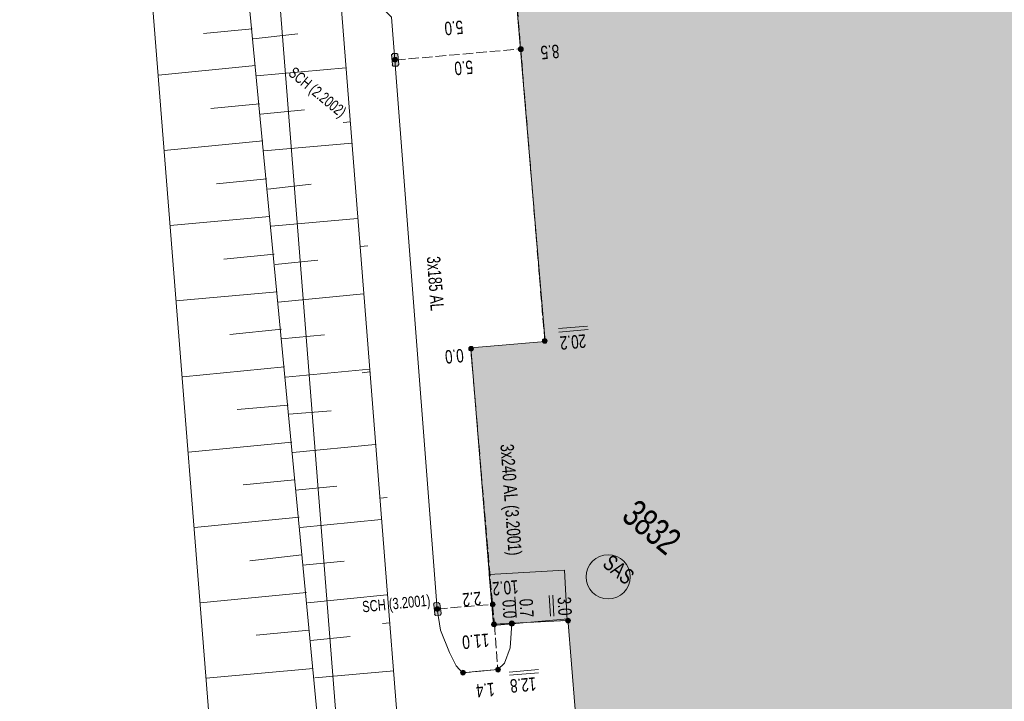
# Model space of a CAD drawing. Header units: metres. Extents: x -740 to 758, y -633 to 854.
# Tile 767 of 1056: x -225 to -186, y 81 to 108. Entities that reach past the tile are written whole.
import ezdxf

# ---------------------------------------------------------------- set-up
doc = ezdxf.new("R2010")
doc.units = ezdxf.units.M
doc.header["$MEASUREMENT"] = 0
doc.linetypes.add('416_125', pattern=[0.5408, 0.416, -0.1248])
for name, color, linetype in [('Gis.LOVION', 7, 'Continuous'), ('Grundkarte.LOVION', 7, 'Continuous'), ('Strom.LOVION', 7, 'Continuous'), ('StromBemass.LOVION', 7, 'Continuous')]:
    doc.layers.add(name, color=color, linetype=linetype)
doc.styles.add('ERSTELLTER_STIL_1', font='arial.ttf')

msp = doc.modelspace()

# ---------------------------------------------------------------- hatches: boundary and pattern name
at = {"layer": 'Gis.LOVION', "linetype": 'Continuous', "lineweight": 18}
msp.add_hatch(color=41, dxfattribs=at).paths.add_polyline_path([(-203.375, 85.749), (-206.373, 85.574), (-206.194, 83.596), (-203.269, 83.749)])
at = {"layer": 'Grundkarte.LOVION', "linetype": 'Continuous', "lineweight": 18}
msp.add_hatch(color=9, dxfattribs=at).paths.add_polyline_path([(-207.105, 94.576), (-206.205, 83.551), (-203.245, 83.811), (-202.513, 74.809), (-205.414, 74.554), (-204.487, 63.562), (-201.644, 63.81), (-201.04, 56.421), (-143.025, 61.295), (-141.003, 61.463), (-143.96, 96.848), (-169.092, 117.504), (-204.945, 114.501), (-205.023, 114.996), (-205.843, 114.915), (-204.146, 94.836)])
at = {"layer": 'Strom.LOVION', "linetype": 'Continuous', "lineweight": 13}
for points in [[(-209.965, 105.838), (-210.005, 106.248), (-210.037, 106.274), (-210.067, 106.271), (-210.2, 106.273), (-210.226, 106.241), (-210.255, 106.238), (-210.215, 105.828), (-210.229, 105.812), (-210.18, 105.772), (-210.151, 105.775), (-210.018, 105.773)], [(-208.277, 84.043), (-208.328, 84.407), (-208.392, 84.46), (-208.539, 84.446), (-208.578, 84.398), (-208.575, 84.368), (-208.525, 84.004), (-208.538, 83.988), (-208.49, 83.948), (-208.314, 83.965), (-208.275, 84.013)]]:
    msp.add_hatch(color=7, dxfattribs=at).paths.add_polyline_path(points)
at = {"layer": 'Strom.LOVION', "linetype": 'Continuous', "lineweight": 18}
msp.add_hatch(color=1, dxfattribs=at).paths.add_polyline_path([(-205.397, 83.561), (-205.389, 83.571), (-205.383, 83.582), (-205.379, 83.594), (-205.375, 83.606), (-205.374, 83.619), (-205.374, 83.631), (-205.376, 83.644), (-205.379, 83.656), (-205.383, 83.668), (-205.39, 83.679), (-205.397, 83.689), (-205.406, 83.698), (-205.415, 83.706), (-205.426, 83.713), (-205.438, 83.718), (-205.45, 83.722), (-205.462, 83.725), (-205.475, 83.725), (-205.487, 83.724), (-205.5, 83.722), (-205.512, 83.718), (-205.523, 83.713), (-205.534, 83.706), (-205.543, 83.698), (-205.552, 83.689), (-205.559, 83.678), (-205.565, 83.667), (-205.57, 83.656), (-205.573, 83.643), (-205.575, 83.631), (-205.575, 83.618), (-205.573, 83.606), (-205.57, 83.593), (-205.565, 83.582), (-205.559, 83.571), (-205.551, 83.56), (-205.543, 83.551), (-205.533, 83.543), (-205.522, 83.537), (-205.511, 83.531), (-205.499, 83.527), (-205.487, 83.525), (-205.474, 83.524), (-205.461, 83.525), (-205.449, 83.527), (-205.437, 83.531), (-205.426, 83.537), (-205.415, 83.544), (-205.405, 83.552)])
at = {"layer": 'StromBemass.LOVION', "linetype": 'Continuous', "lineweight": 13}
for points in [[(-205.038, 106.389), (-205.031, 106.398), (-205.026, 106.409), (-205.021, 106.42), (-205.018, 106.432), (-205.017, 106.443), (-205.017, 106.455), (-205.018, 106.467), (-205.022, 106.479), (-205.026, 106.49), (-205.032, 106.5), (-205.039, 106.51), (-205.047, 106.519), (-205.056, 106.526), (-205.066, 106.532), (-205.077, 106.537), (-205.088, 106.541), (-205.1, 106.543), (-205.112, 106.544), (-205.124, 106.543), (-205.136, 106.541), (-205.147, 106.537), (-205.158, 106.532), (-205.168, 106.526), (-205.177, 106.518), (-205.185, 106.509), (-205.192, 106.5), (-205.198, 106.489), (-205.202, 106.478), (-205.205, 106.467), (-205.207, 106.455), (-205.207, 106.443), (-205.205, 106.431), (-205.202, 106.419), (-205.198, 106.408), (-205.192, 106.398), (-205.185, 106.388), (-205.177, 106.38), (-205.167, 106.372), (-205.157, 106.366), (-205.146, 106.361), (-205.135, 106.357), (-205.123, 106.355), (-205.111, 106.354), (-205.1, 106.355), (-205.088, 106.357), (-205.077, 106.361), (-205.066, 106.366), (-205.056, 106.372), (-205.047, 106.38)], [(-210.037, 105.969), (-210.03, 105.978), (-210.025, 105.988), (-210.02, 105.999), (-210.018, 106.01), (-210.016, 106.022), (-210.016, 106.033), (-210.018, 106.045), (-210.021, 106.056), (-210.025, 106.067), (-210.03, 106.077), (-210.037, 106.086), (-210.045, 106.095), (-210.054, 106.102), (-210.064, 106.108), (-210.075, 106.113), (-210.086, 106.117), (-210.097, 106.119), (-210.109, 106.12), (-210.12, 106.119), (-210.132, 106.117), (-210.143, 106.113), (-210.153, 106.108), (-210.163, 106.102), (-210.172, 106.094), (-210.18, 106.086), (-210.187, 106.077), (-210.192, 106.066), (-210.196, 106.056), (-210.199, 106.044), (-210.201, 106.033), (-210.201, 106.021), (-210.199, 106.01), (-210.196, 105.998), (-210.192, 105.988), (-210.186, 105.978), (-210.179, 105.968), (-210.171, 105.96), (-210.162, 105.952), (-210.153, 105.946), (-210.142, 105.941), (-210.131, 105.938), (-210.12, 105.936), (-210.108, 105.935), (-210.096, 105.936), (-210.085, 105.938), (-210.074, 105.942), (-210.064, 105.946), (-210.054, 105.953), (-210.045, 105.96)], [(-204.09, 94.798), (-204.083, 94.808), (-204.077, 94.818), (-204.073, 94.829), (-204.07, 94.841), (-204.069, 94.853), (-204.069, 94.864), (-204.07, 94.876), (-204.073, 94.888), (-204.077, 94.899), (-204.083, 94.909), (-204.09, 94.919), (-204.098, 94.927), (-204.107, 94.935), (-204.117, 94.941), (-204.128, 94.946), (-204.139, 94.95), (-204.151, 94.952), (-204.163, 94.953), (-204.175, 94.952), (-204.186, 94.949), (-204.198, 94.946), (-204.208, 94.941), (-204.218, 94.934), (-204.227, 94.927), (-204.235, 94.918), (-204.242, 94.909), (-204.248, 94.898), (-204.252, 94.887), (-204.255, 94.876), (-204.257, 94.864), (-204.257, 94.852), (-204.255, 94.84), (-204.252, 94.829), (-204.248, 94.818), (-204.242, 94.808), (-204.235, 94.798), (-204.227, 94.789), (-204.218, 94.782), (-204.208, 94.776), (-204.197, 94.771), (-204.186, 94.767), (-204.174, 94.765), (-204.162, 94.764), (-204.151, 94.765), (-204.139, 94.767), (-204.128, 94.771), (-204.117, 94.776), (-204.107, 94.782), (-204.098, 94.79)], [(-207.016, 94.485), (-207.01, 94.495), (-207.004, 94.505), (-206.999, 94.516), (-206.997, 94.528), (-206.995, 94.54), (-206.995, 94.552), (-206.997, 94.563), (-207, 94.575), (-207.004, 94.586), (-207.01, 94.596), (-207.017, 94.606), (-207.025, 94.615), (-207.034, 94.622), (-207.044, 94.628), (-207.055, 94.633), (-207.066, 94.637), (-207.078, 94.639), (-207.09, 94.64), (-207.102, 94.639), (-207.113, 94.637), (-207.125, 94.633), (-207.135, 94.628), (-207.146, 94.622), (-207.155, 94.614), (-207.163, 94.605), (-207.17, 94.596), (-207.175, 94.585), (-207.18, 94.574), (-207.183, 94.563), (-207.184, 94.551), (-207.184, 94.539), (-207.183, 94.527), (-207.18, 94.516), (-207.175, 94.505), (-207.169, 94.494), (-207.162, 94.485), (-207.154, 94.476), (-207.145, 94.469), (-207.135, 94.462), (-207.124, 94.457), (-207.113, 94.454), (-207.101, 94.451), (-207.089, 94.451), (-207.077, 94.451), (-207.066, 94.454), (-207.054, 94.457), (-207.044, 94.463), (-207.034, 94.469), (-207.025, 94.477)], [(-208.356, 84.143), (-208.349, 84.153), (-208.344, 84.163), (-208.339, 84.174), (-208.336, 84.185), (-208.335, 84.197), (-208.335, 84.209), (-208.337, 84.221), (-208.34, 84.232), (-208.344, 84.243), (-208.35, 84.253), (-208.357, 84.263), (-208.365, 84.271), (-208.374, 84.279), (-208.384, 84.285), (-208.394, 84.29), (-208.406, 84.294), (-208.417, 84.296), (-208.429, 84.296), (-208.441, 84.296), (-208.452, 84.293), (-208.464, 84.29), (-208.474, 84.285), (-208.484, 84.278), (-208.493, 84.271), (-208.501, 84.262), (-208.508, 84.253), (-208.514, 84.242), (-208.518, 84.231), (-208.521, 84.22), (-208.522, 84.208), (-208.522, 84.196), (-208.521, 84.185), (-208.518, 84.173), (-208.513, 84.162), (-208.508, 84.152), (-208.501, 84.143), (-208.493, 84.134), (-208.484, 84.127), (-208.474, 84.12), (-208.463, 84.115), (-208.452, 84.112), (-208.44, 84.11), (-208.428, 84.109), (-208.417, 84.11), (-208.405, 84.112), (-208.394, 84.116), (-208.383, 84.121), (-208.373, 84.127), (-208.364, 84.134)], [(-206.157, 84.326), (-206.15, 84.336), (-206.144, 84.346), (-206.14, 84.357), (-206.137, 84.369), (-206.136, 84.381), (-206.136, 84.393), (-206.137, 84.404), (-206.14, 84.416), (-206.145, 84.427), (-206.15, 84.437), (-206.157, 84.447), (-206.165, 84.455), (-206.175, 84.463), (-206.185, 84.469), (-206.195, 84.474), (-206.207, 84.478), (-206.218, 84.48), (-206.23, 84.481), (-206.242, 84.48), (-206.253, 84.477), (-206.265, 84.474), (-206.275, 84.469), (-206.285, 84.462), (-206.294, 84.455), (-206.303, 84.446), (-206.309, 84.437), (-206.315, 84.426), (-206.319, 84.415), (-206.322, 84.404), (-206.324, 84.392), (-206.324, 84.38), (-206.322, 84.368), (-206.319, 84.357), (-206.315, 84.346), (-206.309, 84.336), (-206.302, 84.326), (-206.294, 84.317), (-206.285, 84.31), (-206.275, 84.304), (-206.264, 84.299), (-206.253, 84.295), (-206.241, 84.293), (-206.229, 84.292), (-206.218, 84.293), (-206.206, 84.295), (-206.195, 84.299), (-206.184, 84.304), (-206.174, 84.31), (-206.165, 84.318)], [(-205.399, 83.575), (-205.392, 83.584), (-205.387, 83.595), (-205.382, 83.606), (-205.379, 83.617), (-205.378, 83.629), (-205.378, 83.641), (-205.379, 83.652), (-205.382, 83.664), (-205.387, 83.675), (-205.393, 83.685), (-205.4, 83.695), (-205.408, 83.703), (-205.417, 83.711), (-205.427, 83.717), (-205.437, 83.722), (-205.449, 83.725), (-205.46, 83.728), (-205.472, 83.728), (-205.484, 83.728), (-205.495, 83.725), (-205.507, 83.722), (-205.517, 83.717), (-205.527, 83.71), (-205.536, 83.703), (-205.544, 83.694), (-205.551, 83.684), (-205.557, 83.674), (-205.561, 83.663), (-205.564, 83.652), (-205.565, 83.64), (-205.565, 83.628), (-205.564, 83.617), (-205.561, 83.605), (-205.556, 83.594), (-205.551, 83.584), (-205.544, 83.574), (-205.536, 83.566), (-205.527, 83.558), (-205.517, 83.552), (-205.506, 83.547), (-205.495, 83.543), (-205.483, 83.541), (-205.471, 83.541), (-205.46, 83.541), (-205.448, 83.544), (-205.437, 83.547), (-205.426, 83.552), (-205.416, 83.559), (-205.407, 83.566)], [(-205.399, 83.575), (-205.392, 83.584), (-205.387, 83.595), (-205.382, 83.606), (-205.379, 83.617), (-205.378, 83.629), (-205.378, 83.641), (-205.379, 83.652), (-205.382, 83.664), (-205.387, 83.675), (-205.393, 83.685), (-205.4, 83.695), (-205.408, 83.703), (-205.417, 83.711), (-205.427, 83.717), (-205.437, 83.722), (-205.449, 83.725), (-205.46, 83.728), (-205.472, 83.728), (-205.484, 83.728), (-205.495, 83.725), (-205.507, 83.722), (-205.517, 83.717), (-205.527, 83.71), (-205.536, 83.703), (-205.544, 83.694), (-205.551, 83.684), (-205.557, 83.674), (-205.561, 83.663), (-205.564, 83.652), (-205.565, 83.64), (-205.565, 83.628), (-205.564, 83.617), (-205.561, 83.605), (-205.556, 83.594), (-205.551, 83.584), (-205.544, 83.574), (-205.536, 83.566), (-205.527, 83.558), (-205.517, 83.552), (-205.506, 83.547), (-205.495, 83.543), (-205.483, 83.541), (-205.471, 83.541), (-205.46, 83.541), (-205.448, 83.544), (-205.437, 83.547), (-205.426, 83.552), (-205.416, 83.559), (-205.407, 83.566)], [(-203.164, 83.684), (-203.157, 83.694), (-203.151, 83.704), (-203.147, 83.715), (-203.144, 83.727), (-203.143, 83.738), (-203.143, 83.75), (-203.144, 83.762), (-203.147, 83.773), (-203.152, 83.784), (-203.157, 83.795), (-203.164, 83.804), (-203.173, 83.813), (-203.182, 83.82), (-203.192, 83.827), (-203.202, 83.832), (-203.214, 83.835), (-203.225, 83.838), (-203.237, 83.838), (-203.249, 83.838), (-203.261, 83.835), (-203.272, 83.832), (-203.283, 83.827), (-203.293, 83.82), (-203.302, 83.813), (-203.31, 83.804), (-203.317, 83.794), (-203.322, 83.784), (-203.327, 83.773), (-203.33, 83.761), (-203.331, 83.75), (-203.331, 83.738), (-203.329, 83.726), (-203.326, 83.715), (-203.322, 83.704), (-203.316, 83.693), (-203.309, 83.684), (-203.301, 83.675), (-203.292, 83.668), (-203.282, 83.661), (-203.271, 83.656), (-203.26, 83.653), (-203.248, 83.651), (-203.237, 83.65), (-203.225, 83.651), (-203.213, 83.653), (-203.202, 83.657), (-203.191, 83.662), (-203.181, 83.668), (-203.172, 83.676)], [(-206.105, 83.531), (-206.098, 83.541), (-206.092, 83.551), (-206.088, 83.562), (-206.085, 83.574), (-206.083, 83.586), (-206.083, 83.597), (-206.085, 83.609), (-206.088, 83.621), (-206.092, 83.632), (-206.098, 83.642), (-206.105, 83.652), (-206.113, 83.66), (-206.122, 83.668), (-206.132, 83.674), (-206.143, 83.679), (-206.154, 83.683), (-206.166, 83.685), (-206.178, 83.686), (-206.19, 83.685), (-206.201, 83.683), (-206.213, 83.679), (-206.223, 83.674), (-206.233, 83.667), (-206.242, 83.66), (-206.251, 83.651), (-206.257, 83.642), (-206.263, 83.631), (-206.267, 83.62), (-206.27, 83.609), (-206.272, 83.597), (-206.272, 83.585), (-206.27, 83.573), (-206.267, 83.562), (-206.263, 83.551), (-206.257, 83.54), (-206.25, 83.531), (-206.242, 83.522), (-206.233, 83.515), (-206.223, 83.508), (-206.212, 83.503), (-206.201, 83.5), (-206.189, 83.497), (-206.177, 83.497), (-206.165, 83.498), (-206.154, 83.5), (-206.142, 83.503), (-206.132, 83.509), (-206.122, 83.515), (-206.113, 83.523)], [(-206.102, 83.531), (-206.095, 83.541), (-206.089, 83.551), (-206.085, 83.562), (-206.082, 83.574), (-206.081, 83.586), (-206.081, 83.597), (-206.082, 83.609), (-206.085, 83.621), (-206.09, 83.632), (-206.095, 83.642), (-206.102, 83.652), (-206.111, 83.661), (-206.12, 83.668), (-206.13, 83.675), (-206.141, 83.68), (-206.152, 83.683), (-206.164, 83.686), (-206.176, 83.686), (-206.188, 83.685), (-206.199, 83.683), (-206.211, 83.679), (-206.221, 83.674), (-206.231, 83.668), (-206.241, 83.66), (-206.249, 83.652), (-206.256, 83.642), (-206.261, 83.631), (-206.266, 83.62), (-206.269, 83.609), (-206.27, 83.597), (-206.27, 83.585), (-206.269, 83.573), (-206.266, 83.562), (-206.261, 83.55), (-206.255, 83.54), (-206.248, 83.53), (-206.24, 83.522), (-206.231, 83.514), (-206.221, 83.508), (-206.21, 83.503), (-206.199, 83.499), (-206.187, 83.497), (-206.175, 83.496), (-206.163, 83.497), (-206.151, 83.499), (-206.14, 83.503), (-206.129, 83.508), (-206.119, 83.515), (-206.11, 83.522)], [(-206.101, 83.537), (-206.094, 83.547), (-206.089, 83.557), (-206.084, 83.568), (-206.081, 83.58), (-206.08, 83.592), (-206.08, 83.604), (-206.081, 83.615), (-206.084, 83.627), (-206.089, 83.638), (-206.095, 83.648), (-206.102, 83.658), (-206.11, 83.667), (-206.119, 83.674), (-206.129, 83.681), (-206.14, 83.686), (-206.151, 83.689), (-206.163, 83.692), (-206.175, 83.692), (-206.187, 83.691), (-206.198, 83.689), (-206.21, 83.685), (-206.221, 83.68), (-206.231, 83.674), (-206.24, 83.666), (-206.248, 83.658), (-206.255, 83.648), (-206.261, 83.637), (-206.265, 83.626), (-206.268, 83.615), (-206.269, 83.603), (-206.269, 83.591), (-206.268, 83.579), (-206.265, 83.568), (-206.26, 83.557), (-206.255, 83.546), (-206.248, 83.536), (-206.239, 83.528), (-206.23, 83.52), (-206.22, 83.514), (-206.209, 83.509), (-206.198, 83.505), (-206.186, 83.503), (-206.174, 83.502), (-206.162, 83.503), (-206.151, 83.505), (-206.139, 83.509), (-206.129, 83.514), (-206.119, 83.521), (-206.109, 83.528)], [(-207.341, 81.616), (-207.334, 81.625), (-207.329, 81.636), (-207.325, 81.647), (-207.322, 81.658), (-207.32, 81.67), (-207.32, 81.681), (-207.322, 81.693), (-207.325, 81.704), (-207.329, 81.715), (-207.335, 81.726), (-207.342, 81.735), (-207.35, 81.744), (-207.359, 81.751), (-207.369, 81.757), (-207.379, 81.762), (-207.39, 81.766), (-207.402, 81.768), (-207.414, 81.769), (-207.425, 81.768), (-207.437, 81.766), (-207.448, 81.762), (-207.459, 81.757), (-207.469, 81.751), (-207.478, 81.743), (-207.486, 81.735), (-207.492, 81.725), (-207.498, 81.715), (-207.502, 81.704), (-207.505, 81.692), (-207.507, 81.681), (-207.507, 81.669), (-207.505, 81.657), (-207.502, 81.646), (-207.498, 81.635), (-207.492, 81.625), (-207.485, 81.616), (-207.477, 81.607), (-207.468, 81.6), (-207.458, 81.593), (-207.448, 81.588), (-207.436, 81.585), (-207.425, 81.583), (-207.413, 81.582), (-207.401, 81.583), (-207.39, 81.585), (-207.379, 81.589), (-207.368, 81.594), (-207.358, 81.6), (-207.349, 81.607)], [(-205.947, 81.735), (-205.94, 81.744), (-205.934, 81.755), (-205.93, 81.766), (-205.927, 81.777), (-205.926, 81.789), (-205.926, 81.801), (-205.927, 81.813), (-205.93, 81.824), (-205.935, 81.835), (-205.941, 81.846), (-205.948, 81.855), (-205.956, 81.864), (-205.965, 81.871), (-205.975, 81.878), (-205.986, 81.883), (-205.997, 81.886), (-206.009, 81.889), (-206.021, 81.889), (-206.032, 81.889), (-206.044, 81.886), (-206.055, 81.883), (-206.066, 81.877), (-206.076, 81.871), (-206.085, 81.863), (-206.093, 81.855), (-206.1, 81.845), (-206.106, 81.835), (-206.11, 81.824), (-206.113, 81.812), (-206.115, 81.8), (-206.115, 81.788), (-206.113, 81.777), (-206.11, 81.765), (-206.106, 81.754), (-206.1, 81.744), (-206.093, 81.734), (-206.085, 81.725), (-206.076, 81.718), (-206.066, 81.712), (-206.055, 81.706), (-206.044, 81.703), (-206.032, 81.701), (-206.02, 81.7), (-206.008, 81.701), (-205.996, 81.703), (-205.985, 81.707), (-205.974, 81.712), (-205.964, 81.718), (-205.955, 81.726)], [(-205.947, 81.735), (-205.94, 81.744), (-205.934, 81.755), (-205.93, 81.766), (-205.927, 81.777), (-205.926, 81.789), (-205.926, 81.801), (-205.927, 81.813), (-205.93, 81.824), (-205.935, 81.835), (-205.941, 81.846), (-205.948, 81.855), (-205.956, 81.864), (-205.965, 81.871), (-205.975, 81.878), (-205.986, 81.883), (-205.997, 81.886), (-206.009, 81.889), (-206.021, 81.889), (-206.032, 81.889), (-206.044, 81.886), (-206.055, 81.883), (-206.066, 81.877), (-206.076, 81.871), (-206.085, 81.863), (-206.093, 81.855), (-206.1, 81.845), (-206.106, 81.835), (-206.11, 81.824), (-206.113, 81.812), (-206.115, 81.8), (-206.115, 81.788), (-206.113, 81.777), (-206.11, 81.765), (-206.106, 81.754), (-206.1, 81.744), (-206.093, 81.734), (-206.085, 81.725), (-206.076, 81.718), (-206.066, 81.712), (-206.055, 81.706), (-206.044, 81.703), (-206.032, 81.701), (-206.02, 81.7), (-206.008, 81.701), (-205.996, 81.703), (-205.985, 81.707), (-205.974, 81.712), (-205.964, 81.718), (-205.955, 81.726)]]:
    msp.add_hatch(color=7, dxfattribs=at).paths.add_polyline_path(points)

# ---------------------------------------------------------------- linework, layer by layer
at = {"layer": 'Gis.LOVION', "color": 44, "linetype": 'Continuous', "lineweight": 18}
for points in [[(-203.375, 85.749), (-203.269, 83.749), (-206.194, 83.596), (-206.373, 85.574)], [(-203.375, 85.749), (-206.373, 85.574), (-206.194, 83.596), (-203.269, 83.749)]]:
    msp.add_lwpolyline(points, close=True, dxfattribs=at)
at = {"layer": 'Grundkarte.LOVION', "color": 253, "linetype": 'Continuous', "lineweight": 18}
msp.add_lwpolyline([(-215.428, 117.732), (-210.543, 55.669), (-208.136, 55.845), (-143.025, 61.295), (-141.003, 61.463), (-140.912, 61.443), (-127.765, 42.453), (-127.327, 36.762), (-120.179, -54.783), (-127.327, 36.762), (-127.765, 42.453), (-140.912, 61.443), (-141.003, 61.463), (-143.025, 61.295), (-208.136, 55.845), (-210.543, 55.669), (-215.428, 117.732), (-220.517, 132.899), (-221.857, 149.024), (-220.517, 132.899)], close=True, dxfattribs=at)
at = {"layer": 'Grundkarte.LOVION', "color": 8, "linetype": 'Continuous', "lineweight": 18}
msp.add_lwpolyline([(-215.428, 117.732), (-210.543, 55.669), (-208.136, 55.845), (-143.025, 61.295), (-141.003, 61.463), (-140.912, 61.443), (-127.765, 42.453), (-127.327, 36.762), (-120.179, -54.783), (-127.327, 36.762), (-127.765, 42.453), (-140.912, 61.443), (-141.003, 61.463), (-143.025, 61.295), (-208.136, 55.845), (-210.543, 55.669), (-215.428, 117.732), (-220.517, 132.899), (-221.857, 149.024), (-220.517, 132.899)], close=True, dxfattribs=at)
at = {"layer": 'Grundkarte.LOVION', "color": 7, "linetype": 'Continuous', "lineweight": 13}
for points in [[(-216.135, 62.689), (-220.464, 117.24), (-225.025, 130.035), (-222.628, 131.51)], [(-222.628, 131.51), (-220.008, 127.688), (-218.275, 121.148), (-216.487, 114.348), (-211.366, 60.761)], [(-215.794, 107.263), (-217.726, 107.074)], [(-215.754, 106.853), (-213.971, 107.057)], [(-215.651, 105.799), (-219.515, 105.421)], [(-215.611, 105.389), (-212.065, 105.706)], [(-215.502, 104.277), (-217.434, 104.088)], [(-215.462, 103.867), (-213.705, 104.039)], [(-215.359, 102.813), (-219.282, 102.429)], [(-215.319, 102.403), (-211.832, 102.714)], [(-215.21, 101.291), (-217.201, 101.096)], [(-215.17, 100.881), (-213.445, 101.079)], [(-215.093, 99.795), (-219.048, 99.437)], [(-215.027, 99.417), (-211.599, 99.722)], [(-214.918, 98.304), (-216.909, 98.11)], [(-214.878, 97.895), (-213.18, 98.061)], [(-214.801, 96.808), (-218.815, 96.446)], [(-214.761, 96.399), (-211.365, 96.731)], [(-214.626, 95.318), (-216.675, 95.118)], [(-214.618, 94.935), (-212.92, 95.101)], [(-214.509, 93.822), (-218.549, 93.427)], [(-214.469, 93.412), (-211.132, 93.739)], [(-214.361, 92.3), (-216.383, 92.132)], [(-214.326, 91.949), (-212.655, 92.083)], [(-214.217, 90.836), (-218.316, 90.435)], [(-214.177, 90.426), (-210.898, 90.747)], [(-214.101, 89.34), (-216.15, 89.14)], [(-214.061, 88.93), (-212.421, 89.091)], [(-213.925, 87.85), (-218.083, 87.444)], [(-213.885, 87.44), (-210.665, 87.755)], [(-213.809, 86.354), (-215.884, 86.122)], [(-213.769, 85.944), (-212.129, 86.104)], [(-213.633, 84.864), (-217.849, 84.452)], [(-213.593, 84.454), (-210.432, 84.763)], [(-213.517, 83.368), (-215.625, 83.162)], [(-213.477, 82.958), (-211.896, 83.113)], [(-213.368, 81.846), (-217.616, 81.46)], [(-213.301, 81.468), (-210.166, 81.745)]]:
    msp.add_lwpolyline(points, dxfattribs=at)
at = {"layer": 'Grundkarte.LOVION', "color": 8, "linetype": 'Continuous', "lineweight": 18}
for points in [[(-201.014, 56.453), (-208.136, 55.845), (-212.353, 109.55), (-215.434, 117.79)], [(-143.96, 96.848), (-141.003, 61.463), (-143.025, 61.295), (-201.04, 56.421), (-201.644, 63.81), (-204.487, 63.562), (-205.414, 74.554), (-202.513, 74.809), (-203.245, 83.811), (-206.205, 83.551), (-207.105, 94.576), (-204.146, 94.836), (-205.843, 114.915), (-205.023, 114.996), (-204.945, 114.501), (-169.092, 117.504)], [(-212.179, 103.538), (-211.886, 103.566)], [(-211.197, 98.639), (-211.49, 98.61)], [(-211.413, 93.593), (-211.12, 93.622)], [(-210.426, 88.635), (-210.719, 88.607)], [(-210.616, 83.622), (-210.323, 83.651)]]:
    msp.add_lwpolyline(points, dxfattribs=at)
at = {"layer": 'Grundkarte.LOVION', "color": 7, "linetype": 'Continuous', "lineweight": 13}
msp.add_lwpolyline([(-212.644, 56.912), (-211.366, 60.761), (-216.487, 114.348), (-215.371, 113.215), (-214.845, 112.676), (-214.416, 112.215), (-214.078, 111.775), (-213.476, 111.066), (-213.1, 110.541), (-212.353, 109.55), (-208.136, 55.845), (-207.893, 50.638), (-200.797, 51.213), (-143.16, 56.021), (-143.025, 61.295), (-208.136, 55.845), (-210.543, 55.669), (-210.885, 55.843), (-211.627, 56.184), (-211.975, 56.416), (-212.227, 56.569)], close=True, dxfattribs=at)
at = {"layer": 'Strom.LOVION', "color": 1, "linetype": 'Continuous', "lineweight": 18}
for points in [[(-208.441, 84.204), (-210.115, 106.015), (-210.252, 107.716), (-211.239, 108.743), (-212.27, 109.159), (-218.459, 127.869), (-218.824, 129.946), (-218.845, 132.575), (-217.81, 138.159), (-214.081, 142.794), (-213.651, 143.841), (-214.571, 154.908)], [(-208.441, 84.204), (-208.299, 83.361), (-207.947, 82.479), (-207.688, 81.943), (-207.425, 81.673), (-206.781, 81.736), (-206.033, 81.794), (-205.763, 82.057), (-205.541, 82.655), (-205.473, 83.622)]]:
    msp.add_lwpolyline(points, dxfattribs=at)
at = {"layer": 'Strom.LOVION', "color": 7, "linetype": 'Continuous', "lineweight": 13}
for points in [[(-209.965, 105.838), (-210.018, 105.773), (-210.151, 105.775), (-210.18, 105.772), (-210.229, 105.812), (-210.215, 105.828), (-210.255, 106.238), (-210.226, 106.241), (-210.2, 106.273), (-210.067, 106.271), (-210.037, 106.274), (-210.005, 106.248)], [(-208.277, 84.043), (-208.275, 84.013), (-208.314, 83.965), (-208.49, 83.948), (-208.538, 83.988), (-208.525, 84.004), (-208.575, 84.368), (-208.578, 84.398), (-208.539, 84.446), (-208.392, 84.46), (-208.328, 84.407)]]:
    msp.add_lwpolyline(points, close=True, dxfattribs=at)
at = {"layer": 'Strom.LOVION', "color": 1, "linetype": 'Continuous', "lineweight": 18}
msp.add_circle((-201.643, 85.481), 0.876, dxfattribs=at)
at = {"layer": 'Strom.LOVION', "color": 7, "linetype": 'Continuous', "lineweight": 13}
msp.add_circle((-205.474, 83.625), 0.101, dxfattribs=at)
at = {"layer": 'StromBemass.LOVION', "color": 7, "linetype": '416_125', "lineweight": 13}
for points in [[(-205.346, 109.23), (-204.162, 94.849)], [(-210.115, 106.015), (-205.12, 106.459)], [(-207.103, 94.546), (-206.242, 84.389), (-206.165, 83.599), (-206.033, 81.794), (-207.425, 81.673)], [(-208.441, 84.204), (-206.242, 84.389)], [(-206.165, 83.599), (-203.239, 83.752)]]:
    msp.add_lwpolyline(points, dxfattribs=at)
at = {"layer": 'StromBemass.LOVION', "color": 7, "linetype": 'Continuous', "lineweight": 13}
for points in [[(-202.461, 95.444), (-203.619, 95.345)], [(-202.434, 95.313), (-203.605, 95.199)], [(-205.355, 84.683), (-205.304, 83.861)], [(-203.986, 84.743), (-203.936, 83.92)], [(-203.84, 84.757), (-203.802, 83.919)], [(-204.409, 81.805), (-205.58, 81.691)], [(-204.41, 81.672), (-205.568, 81.574)]]:
    msp.add_lwpolyline(points, dxfattribs=at)
for centre, radius in [((-205.112, 106.449), 0.095), ((-210.108, 106.027), 0.0924), ((-204.163, 94.858), 0.0942), ((-207.09, 94.545), 0.0947), ((-208.429, 84.203), 0.0938), ((-206.23, 84.386), 0.0942), ((-205.472, 83.634), 0.0939), ((-205.472, 83.634), 0.0939), ((-203.237, 83.744), 0.0942), ((-206.178, 83.591), 0.0945), ((-206.175, 83.597), 0.095), ((-206.175, 83.591), 0.095), ((-207.413, 81.675), 0.0934), ((-206.02, 81.795), 0.0947), ((-206.02, 81.795), 0.0947)]:
    msp.add_circle(centre, radius, dxfattribs=at)

# ---------------------------------------------------------------- texts
at = {"layer": 'Strom.LOVION', "color": 7, "linetype": 'Continuous', "lineweight": 13, "attachment_point": 7, "style": 'ERSTELLTER_STIL_1'}
for s, insert, char_height, rotation in [('{\\A1;\\W0.71561x;SCH (2.2002)}', (-214.465, 105.332), 0.44461, 320.5841), ('{\\A1;\\W0.71558x;3832}', (-201.169, 87.788), 1.06709, 320.5841), ('{\\A1;\\W0.71561x;SCH (3.2001)}', (-211.38, 83.936), 0.44461, 5.7048)]:
    msp.add_mtext(s, dxfattribs=dict(at, insert=insert, char_height=char_height, rotation=rotation))
at = {"layer": 'Strom.LOVION', "color": 1, "linetype": 'Continuous', "lineweight": 18, "attachment_point": 7, "style": 'ERSTELLTER_STIL_1'}
for s, insert, char_height, rotation in [('{\\A1;\\W0.68547x;3x185 AL }', (-208.859, 98.196), 0.53356, 274.2446), ('{\\A1;\\W0.72370x;3x240 AL (3.2001)}', (-206.088, 90.727), 0.53354, 274.2447), ('{\\A1;\\W0.71560x;SAS}', (-201.911, 85.92), 0.6225, 320.5838)]:
    msp.add_mtext(s, dxfattribs=dict(at, insert=insert, char_height=char_height, rotation=rotation))
at = {"layer": 'StromBemass.LOVION', "color": 7, "linetype": 'Continuous', "lineweight": 13, "attachment_point": 7, "style": 'ERSTELLTER_STIL_1'}
for s, insert, char_height, rotation in [('{\\A1;\\W0.71558x;5.0}', (-207.431, 107.601), 0.53354, 185.247), ('{\\A1;\\W0.71558x;8.5}', (-203.611, 106.644), 0.53355, 185.2484), ('{\\A1;\\W0.71558x;5.0}', (-207.039, 106.014), 0.53355, 185.2484), ('{\\A1;\\W0.71557x;20.2}', (-202.547, 95.132), 0.53355, 185.2484), ('{\\A1;\\W0.71558x;0.0}', (-207.411, 94.554), 0.53355, 185.2484), ('{\\A1;\\W0.71557x;10.2}', (-205.234, 85.367), 0.53355, 185.2484), ('{\\A1;\\W0.71560x;2.2}', (-206.716, 84.895), 0.53354, 185.2471), ('{\\A1;\\W0.71558x;0.0}', (-205.856, 84.56), 0.53355, 273.245), ('{\\A1;\\W0.71559x;0.7}', (-205.18, 84.598), 0.53354, 273.2451), ('{\\A1;\\W0.71558x;3.0}', (-203.665, 84.671), 0.53355, 273.2436), ('{\\A1;\\W0.74395x;11.0}', (-206.395, 83.244), 0.53354, 185.2485), ('{\\A1;\\W0.71558x;12.8}', (-204.529, 81.505), 0.53354, 185.2485), ('{\\A1;\\W0.71559x;1.4}', (-206.176, 81.283), 0.53355, 185.247)]:
    msp.add_mtext(s, dxfattribs=dict(at, insert=insert, char_height=char_height, rotation=rotation))

doc.saveas('drawing.dxf')
